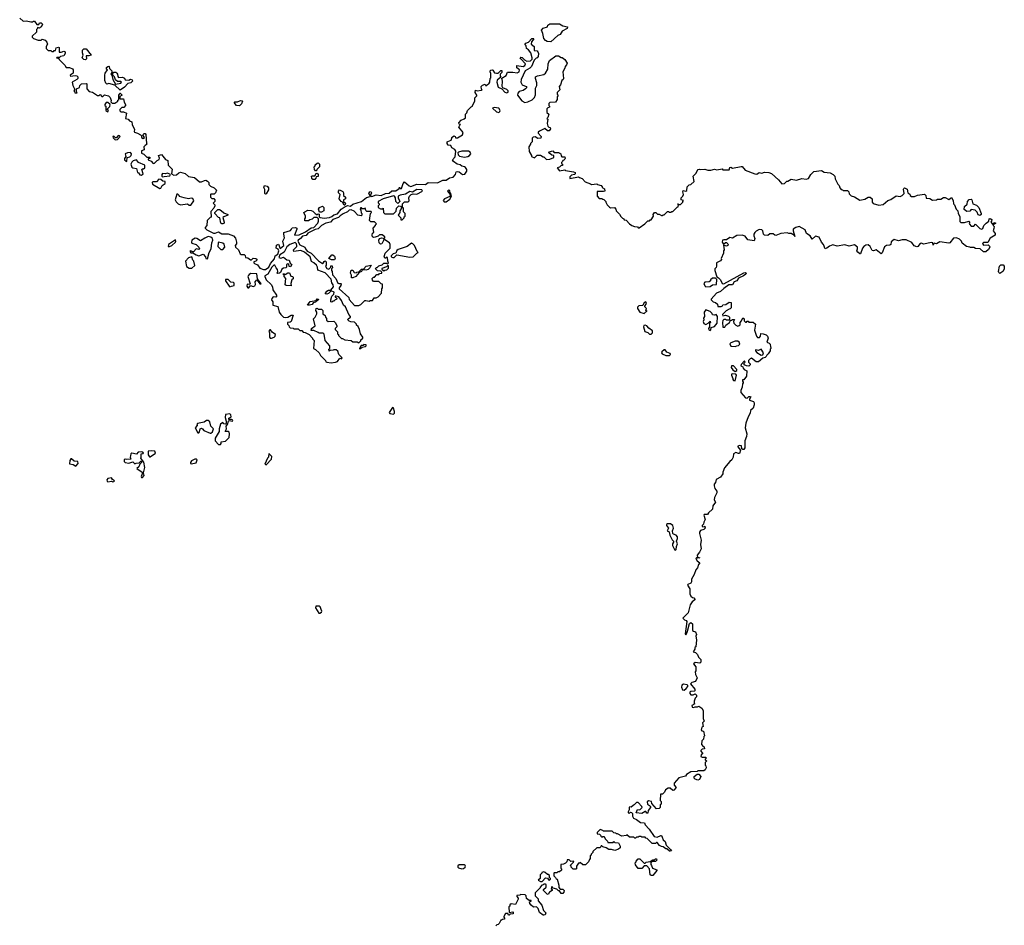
# Model space of a CAD drawing. Extents: x 2219101 to 2444320, y 201258 to 358766.
# Tile 264 of 349: x 2370355 to 2381737, y 253292 to 263767. Entities that reach past the tile are written whole.
import ezdxf

# ---------------------------------------------------------------- set-up
doc = ezdxf.new("R2010")
doc.units = 0

msp = doc.modelspace()

# ---------------------------------------------------------------- linework, layer by layer
at = {"layer": '0CON10XD'}
for points in [[(2370355, 263783), (2370395, 263750), (2370435, 263753), (2370485, 263743), (2370507, 263743), (2370515, 263750), (2370525, 263748), (2370555, 263710), (2370578, 263712), (2370585, 263730), (2370605, 263730), (2370620, 263715), (2370605, 263680), (2370595, 263680), (2370585, 263670), (2370562, 263678), (2370560, 263665), (2370550, 263655), (2370548, 263622), (2370500, 263575), (2370500, 263565), (2370515, 263550), (2370568, 263528), (2370605, 263530), (2370615, 263540), (2370648, 263528), (2370670, 263505), (2370678, 263485), (2370660, 263455), (2370660, 263435), (2370685, 263410), (2370715, 263410), (2370725, 263400), (2370745, 263400), (2370755, 263410), (2370768, 263412), (2370775, 263440), (2370805, 263448), (2370810, 263445), (2370812, 263392), (2370835, 263390), (2370865, 263402), (2370880, 263395), (2370882, 263375), (2370865, 263348), (2370825, 263340), (2370815, 263330), (2370785, 263330), (2370780, 263325), (2370808, 263318), (2370810, 263305), (2370875, 263240), (2370892, 263212), (2370932, 263212), (2370965, 263200), (2370972, 263185), (2370972, 263148), (2370940, 263125), (2370942, 263112), (2370995, 263122), (2371016, 263116), (2371028, 263105), (2371028, 263085), (2371016, 263074), (2370960, 263045), (2370970, 263005), (2370990, 262965), (2370990, 262955), (2370980, 262945), (2370990, 262935), (2370992, 262922), (2371018, 262922), (2371010, 262935), (2371010, 262965), (2371048, 262982), (2371050, 263005), (2371070, 263025), (2371125, 263030), (2371130, 263025), (2371130, 262965), (2371160, 262935), (2371195, 262930), (2371255, 262890), (2371275, 262890), (2371285, 262900), (2371305, 262880), (2371315, 262880), (2371335, 262898), (2371380, 262885), (2371400, 262865), (2371412, 262832), (2371410, 262815), (2371425, 262800), (2371455, 262800), (2371490, 262825), (2371490, 262835), (2371500, 262845), (2371500, 262895), (2371510, 262905), (2371512, 262918), (2371518, 262918), (2371540, 262895), (2371512, 262878), (2371512, 262852), (2371555, 262850), (2371563, 262813), (2371580, 262785), (2371580, 262775), (2371558, 262752), (2371535, 262750), (2371512, 262728), (2371512, 262712), (2371525, 262700), (2371555, 262700), (2371590, 262685), (2371580, 262625), (2371610, 262615), (2371625, 262598), (2371652, 262585), (2371654, 262554), (2371682, 262495), (2371677, 262475), (2371683, 262465), (2371718, 262455), (2371753, 262433), (2371762, 262422), (2371764, 262404), (2371784, 262394), (2371798, 262405), (2371780, 262435), (2371795, 262450), (2371805, 262450), (2371815, 262440), (2371822, 262335), (2371830, 262325), (2371805, 262312), (2371790, 262295), (2371795, 262260), (2371765, 262248), (2371762, 262222), (2371791, 262211), (2371825, 262178), (2371860, 262175), (2371858, 262162), (2371842, 262158), (2371842, 262145), (2371875, 262132), (2371897, 262103), (2371915, 262108), (2371945, 262138), (2371969, 262151), (2371972, 262165), (2371960, 262195), (2371995, 262207), (2372041, 262151), (2372067, 262137), (2372070, 262085), (2372117, 262037), (2372110, 261985), (2372135, 261968), (2372168, 261972), (2372195, 261996), (2372215, 262003), (2372266, 261986), (2372305, 261952), (2372375, 261940), (2372435, 261892), (2372455, 261892), (2372490, 261905), (2372505, 261910), (2372525, 261900), (2372542, 261882), (2372542, 261862), (2372562, 261842), (2372603, 261823), (2372630, 261795), (2372617, 261763), (2372605, 261750), (2372565, 261750), (2372560, 261745), (2372560, 261715), (2372575, 261700), (2372598, 261698), (2372610, 261685), (2372610, 261665), (2372590, 261645), (2372610, 261625), (2372612, 261615), (2372600, 261585), (2372563, 261547), (2372568, 261482), (2372555, 261480), (2372522, 261445), (2372520, 261385), (2372500, 261365), (2372500, 261355), (2372520, 261335), (2372595, 261298), (2372615, 261298), (2372655, 261312), (2372691, 261291), (2372765, 261290), (2372825, 261268), (2372851, 261241), (2372863, 261195), (2372862, 261175), (2372847, 261155), (2372849, 261135), (2372884, 261104), (2372905, 261060), (2372915, 261052), (2372950, 261050), (2372960, 261040), (2372965, 261018), (2372992, 261012), (2373025, 260988), (2373035, 260988), (2373055, 261009), (2373086, 261005), (2373097, 260995), (2373096, 260984), (2373086, 260974), (2373060, 260965), (2373060, 260955), (2373070, 260945), (2373105, 260933), (2373132, 260892), (2373175, 260876), (2373195, 260879), (2373234, 260906), (2373255, 260947), (2373299, 261001), (2373310, 261035), (2373338, 261055), (2373351, 261095), (2373343, 261113), (2373320, 261125), (2373325, 261160), (2373345, 261170), (2373365, 261120), (2373390, 261140), (2373407, 261155), (2373398, 261205), (2373417, 261243), (2373408, 261285), (2373410, 261305), (2373485, 261330), (2373498, 261342), (2373505, 261360), (2373545, 261362), (2373560, 261355), (2373560, 261345), (2373530, 261275), (2373585, 261278), (2373658, 261312), (2373725, 261358), (2373755, 261363), (2373800, 261415), (2373810, 261435), (2373810, 261465), (2373795, 261480), (2373755, 261477), (2373735, 261460), (2373708, 261452), (2373695, 261442), (2373652, 261442), (2373650, 261465), (2373660, 261475), (2373660, 261495), (2373640, 261535), (2373650, 261545), (2373685, 261562), (2373725, 261560), (2373745, 261552), (2373770, 261525), (2373795, 261510), (2373805, 261520), (2373818, 261518), (2373818, 261488), (2373828, 261478), (2373875, 261472), (2373935, 261477), (2373965, 261490), (2373985, 261511), (2374027, 261523), (2374072, 261575), (2374105, 261600), (2374145, 261618), (2374179, 261611), (2374206, 261634), (2374307, 261663), (2374365, 261710), (2374407, 261723), (2374410, 261730), (2374405, 261730), (2374392, 261755), (2374403, 261777), (2374415, 261778), (2374422, 261765), (2374412, 261738), (2374410, 261730), (2374425, 261722), (2374475, 261740), (2374535, 261732), (2374585, 261756), (2374625, 261762), (2374655, 261787), (2374705, 261787), (2374740, 261815), (2374745, 261830), (2374753, 261813), (2374768, 261815), (2374789, 261871), (2374805, 261890), (2374857, 261845), (2374875, 261837), (2374945, 261864), (2375045, 261862), (2375075, 261884), (2375185, 261879), (2375245, 261912), (2375285, 261911), (2375325, 261938), (2375365, 261944), (2375393, 261975), (2375400, 262005), (2375415, 262011), (2375435, 262007), (2375475, 261978), (2375499, 261981), (2375524, 262016), (2375522, 262035), (2375507, 262057), (2375495, 262066), (2375465, 262072), (2375445, 262088), (2375412, 262095), (2375368, 262125), (2375360, 262145), (2375388, 262182), (2375396, 262245), (2375386, 262266), (2375351, 262285), (2375340, 262310), (2375308, 262315), (2375298, 262335), (2375298, 262352), (2375305, 262358)], [(2376495, 263512), (2376454, 263514), (2376435, 263524), (2376415, 263548), (2376404, 263605), (2376388, 263645), (2376405, 263668), (2376457, 263683), (2376462, 263705), (2376485, 263720), (2376595, 263717), (2376634, 263694), (2376688, 263685), (2376684, 263665), (2376627, 263635), (2376603, 263597), (2376575, 263582), (2376495, 263512)], [(2375305, 262358), (2375342, 262375), (2375352, 262395), (2375350, 262405), (2375375, 262422), (2375388, 262415), (2375392, 262402), (2375415, 262400), (2375474, 262436), (2375480, 262460), (2375433, 262525), (2375442, 262548), (2375450, 262555), (2375435, 262560), (2375430, 262575), (2375457, 262605), (2375492, 262618), (2375509, 262631), (2375510, 262675), (2375522, 262688), (2375532, 262718), (2375575, 262760), (2375590, 262765), (2375590, 262775), (2375618, 262825), (2375618, 262862), (2375640, 262885), (2375640, 262895), (2375622, 262925), (2375625, 262950), (2375645, 262942), (2375695, 262950), (2375700, 262955), (2375692, 262962), (2375690, 262995), (2375705, 263010), (2375735, 263020), (2375745, 263000), (2375762, 263018), (2375780, 263025), (2375790, 263045), (2375793, 263087), (2375800, 263095), (2375800, 263145), (2375792, 263165), (2375797, 263183), (2375815, 263188), (2375825, 263182), (2375842, 263152), (2375865, 263148), (2375885, 263150), (2375915, 263180), (2375928, 263178), (2375930, 263155), (2375910, 263135), (2375910, 263115), (2375918, 263102), (2375874, 263066), (2375870, 263045), (2375888, 262988), (2375927, 262967), (2375965, 262928), (2375985, 262921), (2376002, 262928), (2376001, 262945), (2375985, 262960), (2375940, 262980), (2375934, 262994), (2375936, 263055), (2375930, 263090), (2375978, 263122), (2375995, 263160), (2376055, 263161), (2376105, 263152), (2376129, 263165), (2376132, 263185), (2376101, 263211), (2376102, 263238), (2376175, 263227), (2376193, 263237), (2376201, 263255), (2376147, 263315), (2376142, 263325), (2376148, 263332), (2376165, 263328), (2376191, 263301), (2376217, 263287), (2376259, 263291), (2376279, 263311), (2376281, 263325), (2376263, 263385), (2376238, 263418), (2376212, 263432), (2376210, 263465), (2376200, 263475), (2376200, 263485), (2376204, 263496), (2376235, 263508), (2376275, 263548), (2376295, 263550), (2376297, 263545), (2376270, 263510), (2376269, 263485), (2376303, 263455), (2376302, 263412), (2376335, 263408), (2376346, 263395), (2376353, 263375), (2376348, 263342), (2376336, 263324), (2376325, 263320), (2376303, 263297), (2376272, 263225), (2376254, 263206), (2376198, 263175), (2376153, 263075), (2376147, 263045), (2376162, 263012), (2376210, 262995), (2376217, 262983), (2376202, 262965), (2376174, 262946), (2376130, 262935), (2376112, 262915), (2376110, 262895), (2376160, 262830), (2376195, 262810), (2376228, 262815), (2376279, 262841), (2376305, 262868), (2376317, 262897), (2376316, 262974), (2376332, 263005), (2376332, 263035), (2376318, 263085), (2376318, 263105), (2376341, 263119), (2376415, 263133), (2376435, 263150), (2376459, 263195), (2376463, 263255), (2376478, 263295), (2376552, 263348), (2376585, 263348), (2376615, 263330), (2376625, 263330), (2376656, 263306), (2376682, 263265), (2376677, 263243), (2376660, 263225), (2376658, 263205), (2376632, 263165), (2376643, 263087), (2376636, 263074), (2376622, 263065), (2376607, 263013), (2376590, 262995), (2376598, 262955), (2376570, 262925), (2376570, 262905), (2376578, 262895), (2376570, 262875), (2376570, 262845), (2376547, 262813), (2376485, 262810), (2376472, 262798), (2376470, 262775), (2376480, 262765), (2376480, 262755), (2376462, 262748), (2376450, 262735), (2376450, 262695), (2376470, 262675), (2376460, 262635), (2376450, 262625), (2376460, 262615), (2376452, 262565), (2376460, 262535), (2376472, 262522), (2376488, 262518), (2376490, 262505), (2376475, 262480), (2376455, 262480), (2376425, 262510), (2376362, 262478), (2376350, 262465), (2376350, 262455), (2376382, 262415), (2376378, 262395), (2376345, 262392), (2376315, 262410), (2376292, 262408), (2376280, 262395), (2376280, 262355), (2376260, 262335), (2376260, 262325), (2376240, 262295), (2376243, 262243), (2376270, 262195), (2376270, 262185), (2376305, 262170), (2376335, 262200), (2376375, 262198), (2376405, 262180), (2376415, 262180), (2376445, 262150), (2376485, 262152), (2376528, 262172), (2376530, 262195), (2376505, 262200), (2376485, 262220), (2376475, 262220), (2376470, 262225), (2376475, 262240), (2376518, 262248), (2376535, 262230), (2376582, 262232), (2376598, 262222), (2376610, 262215), (2376613, 262193), (2376622, 262182), (2376655, 262180), (2376662, 262165), (2376658, 262152), (2376645, 262140), (2376632, 262138), (2376630, 262125), (2376620, 262115), (2376620, 262105), (2376630, 262095), (2376628, 262082), (2376612, 262078), (2376595, 262060), (2376570, 262055), (2376595, 262020), (2376655, 262030), (2376663, 262023), (2376756, 262006), (2376775, 261998), (2376778, 261985), (2376770, 261975), (2376733, 261967), (2376715, 261950), (2376715, 261930), (2376815, 261950), (2376825, 261940), (2376858, 261928), (2376893, 261893), (2376955, 261870), (2376965, 261860), (2377025, 261870), (2377035, 261860), (2377075, 261850), (2377090, 261835), (2377090, 261825), (2377115, 261810), (2377120, 261785), (2377105, 261778), (2377032, 261778), (2377030, 261725), (2377055, 261700), (2377085, 261700), (2377095, 261690), (2377108, 261688), (2377130, 261665), (2377130, 261655), (2377148, 261625), (2377175, 261598), (2377185, 261592), (2377230, 261595), (2377247, 261577), (2377252, 261555), (2377289, 261519), (2377305, 261490), (2377322, 261472), (2377340, 261465), (2377342, 261452), (2377365, 261448), (2377404, 261404), (2377430, 261385), (2377463, 261373), (2377495, 261370), (2377505, 261360), (2377515, 261360), (2377580, 261405), (2377615, 261440), (2377635, 261440), (2377645, 261450), (2377655, 261450), (2377680, 261495), (2377678, 261515), (2377695, 261538), (2377710, 261535), (2377728, 261518), (2377747, 261517), (2377775, 261500), (2377785, 261500), (2377795, 261510), (2377805, 261510), (2377845, 261550), (2377855, 261550), (2377865, 261540), (2377885, 261540), (2377895, 261550), (2377905, 261550), (2377955, 261600), (2377968, 261602), (2377970, 261630), (2377962, 261632), (2377962, 261638), (2377968, 261638), (2377970, 261630), (2377995, 261630), (2378020, 261655), (2378020, 261665), (2378030, 261675), (2378000, 261685), (2378000, 261705), (2378020, 261725), (2378028, 261745), (2378020, 261775), (2378025, 261790), (2378055, 261782), (2378068, 261792), (2378070, 261835), (2378093, 261857), (2378115, 261860), (2378150, 261895), (2378140, 261955), (2378175, 261990), (2378185, 262020), (2378198, 262032), (2378215, 262038), (2378225, 262032), (2378275, 262038), (2378308, 262028), (2378345, 262028), (2378385, 262037), (2378415, 262030), (2378475, 262040), (2378485, 262030), (2378555, 262030), (2378565, 262058), (2378575, 262060), (2378595, 262048), (2378695, 262070), (2378705, 262070), (2378740, 262025), (2378855, 261982), (2378875, 261980), (2378905, 261998), (2378935, 261993), (2378965, 262002), (2379015, 261999), (2379045, 261988), (2379126, 261916), (2379165, 261870), (2379195, 261872), (2379222, 261898), (2379235, 261900), (2379275, 261923), (2379335, 261912), (2379395, 261930), (2379445, 261923), (2379475, 261928), (2379500, 261975), (2379535, 262010), (2379625, 262022), (2379655, 262003), (2379725, 261994), (2379758, 261975), (2379778, 261955), (2379782, 261925), (2379813, 261863), (2379827, 261847), (2379835, 261820), (2379852, 261802), (2379865, 261800), (2379875, 261790), (2379925, 261790), (2379932, 261782), (2379940, 261775), (2379942, 261752), (2379965, 261730), (2380005, 261718), (2380065, 261678), (2380125, 261692), (2380165, 261712), (2380185, 261712), (2380210, 261695), (2380210, 261655), (2380222, 261642), (2380285, 261620), (2380335, 261630), (2380390, 261675), (2380425, 261688), (2380485, 261730), (2380535, 261722), (2380555, 261732), (2380580, 261755), (2380571, 261805), (2380574, 261816), (2380585, 261821), (2380613, 261805), (2380620, 261765), (2380645, 261750), (2380650, 261735), (2380665, 261720), (2380697, 261723), (2380735, 261738), (2380815, 261748), (2380830, 261735), (2380832, 261702), (2380875, 261698), (2380905, 261678), (2380955, 261682), (2380965, 261690), (2381005, 261690), (2381035, 261710), (2381055, 261710), (2381095, 261688), (2381125, 261710), (2381147, 261675), (2381150, 261635), (2381160, 261625), (2381180, 261575), (2381200, 261555), (2381202, 261525), (2381222, 261492), (2381223, 261433), (2381235, 261420), (2381275, 261420), (2381328, 261438), (2381340, 261425), (2381330, 261415), (2381333, 261403), (2381355, 261380), (2381385, 261380), (2381405, 261400), (2381455, 261350), (2381475, 261342), (2381488, 261352), (2381500, 261385), (2381527, 261413), (2381560, 261435), (2381562, 261465), (2381575, 261468), (2381592, 261455), (2381590, 261435), (2381580, 261425), (2381602, 261402), (2381610, 261400), (2381615, 261420), (2381640, 261415), (2381625, 261400), (2381610, 261400), (2381610, 261385), (2381620, 261375), (2381615, 261350)], [(2371115, 263302), (2371095, 263308), (2371078, 263325), (2371090, 263355), (2371080, 263385), (2371080, 263415), (2371095, 263430), (2371125, 263430), (2371180, 263355), (2371155, 263348), (2371122, 263348), (2371128, 263315), (2371115, 263302)], [(2371515, 262950), (2371455, 263010), (2371385, 263028), (2371362, 263022), (2371352, 263032), (2371340, 263065), (2371338, 263125), (2371343, 263147), (2371370, 263185), (2371360, 263195), (2371360, 263215), (2371373, 263227), (2371385, 263230), (2371390, 263225), (2371392, 263202), (2371420, 263175), (2371420, 263155), (2371410, 263135), (2371420, 263125), (2371430, 263075), (2371462, 263022), (2371525, 263032), (2371530, 263045), (2371525, 263050), (2371485, 263050), (2371462, 263072), (2371450, 263105), (2371430, 263125), (2371430, 263145), (2371442, 263158), (2371465, 263160), (2371479, 263149), (2371486, 263136), (2371488, 263108), (2371498, 263098), (2371545, 263100), (2371565, 263090), (2371575, 263070), (2371615, 263068), (2371635, 263078), (2371655, 263070), (2371658, 263055), (2371640, 263035), (2371605, 263030), (2371565, 262988), (2371515, 262950)], [(2372895, 262772), (2372860, 262775), (2372833, 262807), (2372843, 262817), (2372872, 262818), (2372908, 262832), (2372925, 262830), (2372930, 262825), (2372918, 262792), (2372895, 262772)], [(2371375, 262700), (2371380, 262715), (2371370, 262725), (2371370, 262735), (2371398, 262762), (2371400, 262785), (2371375, 262810), (2371355, 262810), (2371340, 262785), (2371340, 262775), (2371350, 262765), (2371350, 262715), (2371375, 262700)], [(2375895, 262694), (2375907, 262703), (2375911, 262715), (2375895, 262742), (2375838, 262752), (2375822, 262745), (2375865, 262699), (2375895, 262694)], [(2371465, 262378), (2371485, 262380), (2371518, 262415), (2371510, 262425), (2371495, 262428), (2371475, 262402), (2371462, 262402), (2371445, 262418), (2371433, 262417), (2371435, 262400), (2371455, 262382), (2371465, 262378)], [(2375495, 262177), (2375535, 262184), (2375554, 262195), (2375570, 262215), (2375563, 262235), (2375545, 262247), (2375465, 262245), (2375428, 262235), (2375419, 262225), (2375424, 262205), (2375439, 262189), (2375495, 262177)], [(2371595, 262128), (2371597, 262173), (2371629, 262181), (2371644, 262195), (2371646, 262215), (2371635, 262229), (2371602, 262228), (2371573, 262217), (2371582, 262185), (2371568, 262162), (2371568, 262145), (2371585, 262129), (2371595, 262128)], [(2371765, 261970), (2371782, 261985), (2371768, 262035), (2371775, 262042), (2371788, 262042), (2371800, 262055), (2371800, 262085), (2371730, 262115), (2371705, 262147), (2371665, 262133), (2371650, 262120), (2371639, 262095), (2371651, 262061), (2371662, 262052), (2371706, 262046), (2371715, 262000), (2371730, 261995), (2371745, 261972), (2371765, 261970)], [(2373785, 262020), (2373775, 262020), (2373763, 262033), (2373760, 262065), (2373770, 262075), (2373772, 262088), (2373792, 262108), (2373805, 262110), (2373820, 262095), (2373820, 262065), (2373790, 262035), (2373785, 262020)], [(2371975, 261814), (2371985, 261818), (2372002, 261848), (2372038, 261872), (2372035, 261897), (2372008, 261898), (2371988, 261918), (2371965, 261921), (2371935, 261892), (2371895, 261892), (2371888, 261885), (2371892, 261865), (2371975, 261814)], [(2372005, 261950), (2372025, 261952), (2372089, 261961), (2372100, 261975), (2372065, 261991), (2372035, 261982), (2372005, 261987), (2371999, 261975), (2372000, 261955), (2372005, 261950)], [(2373765, 261920), (2373745, 261920), (2373732, 261935), (2373730, 261955), (2373738, 261962), (2373768, 261962), (2373781, 261989), (2373795, 261992), (2373807, 261977), (2373807, 261953), (2373782, 261948), (2373780, 261935), (2373765, 261920)], [(2373195, 261750), (2373188, 261758), (2373187, 261803), (2373178, 261825), (2373185, 261850), (2373215, 261842), (2373232, 261822), (2373232, 261798), (2373205, 261752), (2373195, 261750)], [(2374115, 261620), (2374105, 261620), (2374088, 261658), (2374070, 261665), (2374050, 261695), (2374060, 261745), (2374040, 261765), (2374040, 261785), (2374053, 261797), (2374089, 261779), (2374100, 261765), (2374100, 261735), (2374120, 261715), (2374120, 261695), (2374100, 261685), (2374100, 261665), (2374120, 261645), (2374115, 261620)], [(2374775, 261450), (2374800, 261475), (2374800, 261485), (2374810, 261495), (2374810, 261525), (2374790, 261545), (2374790, 261585), (2374780, 261595), (2374782, 261638), (2374805, 261660), (2374845, 261660), (2374858, 261672), (2374853, 261707), (2374860, 261725), (2374880, 261745), (2374905, 261752), (2374945, 261748), (2375010, 261785), (2375005, 261800), (2374945, 261801), (2374897, 261773), (2374865, 261778), (2374815, 261750), (2374753, 261737), (2374730, 261725), (2374730, 261705), (2374750, 261665), (2374728, 261642), (2374702, 261662), (2374700, 261705), (2374688, 261725), (2374675, 261729), (2374555, 261694), (2374498, 261665), (2374498, 261648), (2374510, 261635), (2374510, 261625), (2374500, 261615), (2374500, 261595), (2374525, 261580), (2374545, 261580), (2374558, 261588), (2374560, 261535), (2374575, 261520), (2374675, 261520), (2374708, 261552), (2374710, 261585), (2374738, 261612), (2374758, 261608), (2374770, 261595), (2374770, 261585), (2374750, 261555), (2374750, 261535), (2374730, 261505), (2374760, 261475), (2374760, 261450), (2374775, 261450)], [(2375285, 261660), (2375329, 261691), (2375348, 261725), (2375340, 261755), (2375330, 261765), (2375327, 261787), (2375315, 261798), (2375302, 261785), (2375330, 261745), (2375328, 261722), (2375266, 261694), (2375252, 261675), (2375261, 261661), (2375285, 261660)], [(2372335, 261622), (2372369, 261671), (2372355, 261699), (2372338, 261702), (2372305, 261693), (2372255, 261706), (2372202, 261722), (2372200, 261735), (2372185, 261750), (2372172, 261748), (2372153, 261685), (2372165, 261660), (2372188, 261635), (2372215, 261627), (2372295, 261637), (2372315, 261622), (2372335, 261622)], [(2381455, 261502), (2381435, 261510), (2381425, 261540), (2381402, 261562), (2381355, 261570), (2381337, 261553), (2381305, 261548), (2381273, 261573), (2381278, 261605), (2381307, 261633), (2381312, 261665), (2381332, 261688), (2381355, 261690), (2381362, 261685), (2381372, 261635), (2381415, 261622), (2381444, 261594), (2381470, 261525), (2381468, 261512), (2381455, 261502)], [(2372705, 261404), (2372690, 261405), (2372682, 261412), (2372670, 261475), (2372655, 261480), (2372610, 261525), (2372612, 261538), (2372645, 261570), (2372665, 261570), (2372685, 261560), (2372715, 261532), (2372760, 261515), (2372760, 261505), (2372715, 261488), (2372703, 261477), (2372720, 261425), (2372719, 261415), (2372705, 261404)], [(2374225, 260460), (2374275, 260462), (2374298, 260472), (2374343, 260517), (2374355, 260520), (2374395, 260512), (2374405, 260520), (2374435, 260520), (2374452, 260548), (2374475, 260550), (2374497, 260563), (2374538, 260602), (2374540, 260655), (2374550, 260665), (2374548, 260708), (2374535, 260710), (2374505, 260740), (2374445, 260740), (2374433, 260753), (2374430, 260775), (2374445, 260790), (2374455, 260790), (2374482, 260818), (2374505, 260820), (2374515, 260830), (2374540, 260835), (2374540, 260845), (2374528, 260858), (2374492, 260862), (2374470, 260885), (2374475, 260900), (2374488, 260902), (2374505, 260918), (2374545, 260930), (2374565, 260950), (2374595, 260950), (2374605, 260940), (2374618, 260952), (2374610, 260975), (2374608, 261018), (2374595, 261020), (2374585, 261010), (2374575, 261010), (2374570, 261025), (2374580, 261065), (2374637, 261123), (2374636, 261166), (2374630, 261185), (2374575, 261220), (2374565, 261220), (2374540, 261175), (2374525, 261170), (2374510, 261185), (2374508, 261215), (2374514, 261236), (2374542, 261242), (2374555, 261240), (2374565, 261230), (2374577, 261243), (2374576, 261256), (2374545, 261280), (2374515, 261278), (2374497, 261263), (2374465, 261250), (2374445, 261249), (2374433, 261255), (2374429, 261275), (2374433, 261297), (2374450, 261305), (2374440, 261355), (2374470, 261385), (2374470, 261395), (2374480, 261405), (2374455, 261430), (2374415, 261430), (2374400, 261445), (2374410, 261525), (2374420, 261535), (2374418, 261548), (2374368, 261548), (2374358, 261558), (2374348, 261588), (2374335, 261580), (2374315, 261580), (2374305, 261590), (2374295, 261590), (2374290, 261575), (2374300, 261565), (2374303, 261533), (2374310, 261525), (2374310, 261505), (2374302, 261498), (2374265, 261507), (2374221, 261551), (2374186, 261566), (2374165, 261563), (2374145, 261544), (2374095, 261522), (2374061, 261499), (2374041, 261479), (2373975, 261454), (2373946, 261424), (2373895, 261412), (2373844, 261386), (2373805, 261348), (2373770, 261340), (2373684, 261296), (2373668, 261272), (2373625, 261264), (2373603, 261235), (2373574, 261216), (2373570, 261205), (2373594, 261164), (2373650, 261135), (2373658, 261115), (2373680, 261090), (2373726, 261066), (2373808, 260978), (2373855, 260948), (2373865, 260950), (2373875, 260970), (2373888, 260978), (2373897, 260967), (2373898, 260925), (2373892, 260915), (2373905, 260890), (2373927, 260883), (2373950, 260905), (2373952, 260918), (2373968, 260918), (2373970, 260895), (2373960, 260885), (2373960, 260865), (2373968, 260855), (2373971, 260815), (2374008, 260775), (2374031, 260721), (2374044, 260714), (2374066, 260716), (2374072, 260712), (2374068, 260692), (2374048, 260665), (2374050, 260655), (2374160, 260555), (2374165, 260530), (2374225, 260460)], [(2373822, 261542), (2373808, 261575), (2373820, 261595), (2373855, 261610), (2373870, 261595), (2373870, 261555), (2373845, 261542), (2373822, 261542)], [(2381615, 261350), (2381610, 261325), (2381632, 261295), (2381630, 261275), (2381575, 261240), (2381545, 261190), (2381495, 261190), (2381483, 261177), (2381495, 261160), (2381552, 261162), (2381567, 261147), (2381568, 261135), (2381555, 261110), (2381525, 261080), (2381495, 261080), (2381457, 261117), (2381405, 261120), (2381385, 261130), (2381345, 261130), (2381337, 261137), (2381300, 261145), (2381251, 261181), (2381242, 261205), (2381218, 261228), (2381184, 261244), (2381151, 261239), (2381106, 261185), (2381095, 261181), (2380992, 261198), (2380955, 261173), (2380925, 261180), (2380915, 261160), (2380910, 261185), (2380891, 261191), (2380805, 261171), (2380775, 261180), (2380765, 261178), (2380737, 261143), (2380725, 261140), (2380695, 261152), (2380669, 261189), (2380602, 261222), (2380555, 261221), (2380515, 261207), (2380465, 261223), (2380431, 261199), (2380424, 261166), (2380415, 261157), (2380375, 261156), (2380351, 261139), (2380325, 261072), (2380315, 261060), (2380255, 261104), (2380225, 261093), (2380208, 261098), (2380187, 261145), (2380165, 261162), (2380135, 261157), (2380115, 261145), (2380098, 261125), (2380075, 261060), (2380065, 261060), (2380045, 261078), (2380033, 261095), (2380041, 261115), (2380039, 261135), (2380005, 261162), (2379945, 261148), (2379895, 261161), (2379805, 261146), (2379755, 261163), (2379715, 261149), (2379685, 261123), (2379668, 261118), (2379648, 261168), (2379624, 261194), (2379595, 261251), (2379555, 261261), (2379515, 261228), (2379494, 261265), (2379452, 261292), (2379435, 261337), (2379365, 261374), (2379328, 261365), (2379298, 261342), (2379298, 261325), (2379315, 261260), (2379310, 261270), (2379275, 261293), (2379245, 261294), (2379225, 261302), (2379155, 261292), (2379095, 261272), (2379083, 261273), (2379065, 261290), (2379025, 261288), (2379005, 261270), (2378965, 261273), (2378952, 261285), (2378944, 261325), (2378935, 261336), (2378905, 261340), (2378869, 261321), (2378852, 261305), (2378843, 261285), (2378842, 261265), (2378853, 261235), (2378845, 261210), (2378771, 261221), (2378742, 261262), (2378705, 261274), (2378645, 261269), (2378595, 261240), (2378565, 261246), (2378525, 261222), (2378495, 261222), (2378478, 261215), (2378474, 261195), (2378492, 261172), (2378515, 261188), (2378525, 261188), (2378542, 261175), (2378543, 261165), (2378540, 261155), (2378525, 261147), (2378492, 261158), (2378497, 261105), (2378490, 261095), (2378490, 261065), (2378464, 261006), (2378467, 260993), (2378455, 260978), (2378410, 260955), (2378410, 260915), (2378405, 260900), (2378390, 260885), (2378390, 260865), (2378412, 260792), (2378435, 260782), (2378457, 260757), (2378475, 260717), (2378495, 260710), (2378725, 260839), (2378745, 260841), (2378753, 260835), (2378749, 260825), (2378721, 260805), (2378664, 260776), (2378645, 260746), (2378615, 260734), (2378595, 260701), (2378551, 260699), (2378493, 260657), (2378455, 260623), (2378410, 260605), (2378350, 260535), (2378350, 260525), (2378370, 260505), (2378400, 260495), (2378420, 260475), (2378425, 260450), (2378465, 260448), (2378477, 260453), (2378485, 260470), (2378517, 260473), (2378555, 260500), (2378580, 260495), (2378580, 260435), (2378568, 260422), (2378555, 260420), (2378521, 260399), (2378480, 260355), (2378485, 260340), (2378515, 260350), (2378548, 260338), (2378560, 260325), (2378560, 260295), (2378555, 260290), (2378525, 260290), (2378515, 260300), (2378495, 260300), (2378482, 260288), (2378478, 260265), (2378482, 260212), (2378505, 260210), (2378517, 260233), (2378560, 260265), (2378572, 260288), (2378585, 260290), (2378595, 260300), (2378618, 260298), (2378608, 260275), (2378612, 260255), (2378632, 260232), (2378655, 260222), (2378672, 260228), (2378682, 260238), (2378682, 260265), (2378700, 260285), (2378715, 260320), (2378728, 260308), (2378730, 260285), (2378745, 260270), (2378755, 260270), (2378765, 260280), (2378775, 260280), (2378785, 260270), (2378835, 260270), (2378860, 260245), (2378850, 260175), (2378872, 260105), (2378885, 260092), (2378908, 260092), (2378920, 260105), (2378922, 260138), (2378950, 260135), (2378985, 260120), (2379000, 260105), (2379008, 260085), (2378990, 260035), (2379017, 260027), (2379030, 260015), (2379033, 259983), (2379040, 259975), (2379040, 259965), (2379030, 259955), (2379030, 259935), (2379009, 259901), (2378990, 259885), (2378985, 259870), (2378972, 259858), (2378945, 259850), (2378895, 259810), (2378868, 259808), (2378815, 259850), (2378800, 259845), (2378780, 259825), (2378780, 259805), (2378800, 259785), (2378800, 259775), (2378785, 259760), (2378755, 259762), (2378730, 259775), (2378730, 259795), (2378740, 259805), (2378735, 259820), (2378695, 259780), (2378692, 259762), (2378715, 259750), (2378718, 259735), (2378731, 259721), (2378760, 259705), (2378758, 259645), (2378725, 259600), (2378710, 259600), (2378710, 259585), (2378720, 259575), (2378720, 259565), (2378710, 259555), (2378708, 259515), (2378693, 259477), (2378692, 259455), (2378744, 259394), (2378765, 259390), (2378785, 259407), (2378795, 259410), (2378808, 259405), (2378791, 259379), (2378792, 259365), (2378839, 259349), (2378846, 259336), (2378846, 259314), (2378833, 259275), (2378802, 259245), (2378800, 259215), (2378777, 259175), (2378751, 259099), (2378743, 259045), (2378762, 258975), (2378756, 258944), (2378736, 258895), (2378736, 258815), (2378725, 258797), (2378714, 258794), (2378703, 258803), (2378698, 258838), (2378675, 258841), (2378658, 258835), (2378657, 258825), (2378687, 258787), (2378675, 258750), (2378665, 258748), (2378635, 258760), (2378608, 258745), (2378602, 258705), (2378588, 258675), (2378565, 258658), (2378502, 258585), (2378483, 258535), (2378482, 258515), (2378458, 258475), (2378405, 258450), (2378397, 258415), (2378383, 258395), (2378382, 258375), (2378392, 258345), (2378412, 258315), (2378412, 258295), (2378385, 258240), (2378384, 258214), (2378398, 258185), (2378368, 258145), (2378362, 258105), (2378316, 258064), (2378305, 258044), (2378268, 258042), (2378264, 258036), (2378280, 257985), (2378263, 257955), (2378259, 257931), (2378244, 257916), (2378243, 257905), (2378268, 257902), (2378275, 257910), (2378278, 257885), (2378265, 257872), (2378225, 257860), (2378215, 257840), (2378214, 257824), (2378232, 257745), (2378226, 257695), (2378233, 257647), (2378215, 257610), (2378188, 257575), (2378190, 257550), (2378217, 257543), (2378195, 257540), (2378185, 257550), (2378173, 257535), (2378185, 257508), (2378218, 257485), (2378202, 257465), (2378190, 257425), (2378170, 257405), (2378152, 257348), (2378120, 257295), (2378122, 257265), (2378115, 257250), (2378078, 257235), (2378073, 257225), (2378100, 257185), (2378102, 257125), (2378115, 257100), (2378133, 257083), (2378148, 257078), (2378160, 257065), (2378160, 257055), (2378130, 257035), (2378105, 257000), (2378082, 256905), (2378020, 256845), (2378040, 256825), (2378059, 256819), (2378066, 256806), (2378048, 256665), (2378055, 256652), (2378068, 256672), (2378073, 256695), (2378098, 256782), (2378115, 256794), (2378131, 256781), (2378134, 256704), (2378143, 256693), (2378166, 256686), (2378180, 256655), (2378172, 256635), (2378177, 256595), (2378170, 256515), (2378160, 256505), (2378160, 256485), (2378140, 256455), (2378168, 256448), (2378190, 256425), (2378203, 256393), (2378228, 256365), (2378230, 256335), (2378217, 256323), (2378165, 256332), (2378143, 256315), (2378172, 256282), (2378170, 256235), (2378162, 256225), (2378167, 256195), (2378188, 256155), (2378166, 256114), (2378125, 256102), (2378110, 256085), (2378160, 256025), (2378160, 256005), (2378155, 256000), (2378113, 255997), (2378103, 255987), (2378102, 255975), (2378115, 255958), (2378142, 255958), (2378165, 255970), (2378180, 255955), (2378180, 255935), (2378165, 255920), (2378150, 255885), (2378153, 255863), (2378160, 255855), (2378124, 255836), (2378128, 255815), (2378145, 255811), (2378165, 255820), (2378192, 255818), (2378205, 255828), (2378242, 255805), (2378256, 255776), (2378254, 255686), (2378268, 255655), (2378250, 255635), (2378257, 255593), (2378242, 255585), (2378232, 255555), (2378242, 255542), (2378258, 255538), (2378270, 255485), (2378262, 255475), (2378260, 255445), (2378240, 255425), (2378238, 255385), (2378255, 255360), (2378268, 255358), (2378270, 255335), (2378245, 255330), (2378230, 255315), (2378230, 255305), (2378250, 255285), (2378250, 255275), (2378232, 255265), (2378230, 255245), (2378245, 255238), (2378288, 255238), (2378290, 255225), (2378280, 255215), (2378280, 255205), (2378300, 255195), (2378280, 255175), (2378280, 255145), (2378288, 255135)], [(2372085, 261143), (2372115, 261153), (2372155, 261192), (2372160, 261205), (2372155, 261220), (2372075, 261167), (2372070, 261145), (2372085, 261143)], [(2372525, 261000), (2372544, 261075), (2372568, 261115), (2372576, 261185), (2372587, 261215), (2372582, 261235), (2372565, 261250), (2372535, 261258), (2372495, 261241), (2372445, 261210), (2372404, 261234), (2372385, 261239), (2372344, 261216), (2372340, 261195), (2372345, 261182), (2372396, 261166), (2372426, 261136), (2372433, 261117), (2372425, 261110), (2372395, 261116), (2372365, 261082), (2372355, 261080), (2372335, 261092), (2372322, 261088), (2372325, 261080), (2372335, 261072), (2372355, 261072), (2372395, 261046), (2372425, 261036), (2372475, 261054), (2372501, 261025), (2372508, 261005), (2372525, 261000)], [(2372705, 261110), (2372727, 261135), (2372720, 261170), (2372705, 261181), (2372655, 261192), (2372648, 261185), (2372647, 261145), (2372680, 261110), (2372705, 261110)], [(2373955, 259797), (2374005, 259805), (2374027, 259813), (2374055, 259850), (2374075, 259844), (2374082, 259855), (2374043, 259895), (2374033, 259933), (2374015, 259950), (2373985, 259950), (2373977, 259943), (2373945, 259940), (2373932, 259932), (2373930, 259955), (2373940, 259965), (2373940, 259995), (2373887, 260055), (2373875, 260130), (2373865, 260140), (2373815, 260140), (2373805, 260150), (2373755, 260170), (2373725, 260170), (2373720, 260175), (2373730, 260185), (2373730, 260195), (2373770, 260225), (2373750, 260305), (2373772, 260325), (2373790, 260365), (2373790, 260385), (2373780, 260405), (2373782, 260428), (2373795, 260430), (2373805, 260420), (2373845, 260418), (2373860, 260405), (2373860, 260365), (2373887, 260347), (2373890, 260325), (2373902, 260312), (2373903, 260293), (2373920, 260275), (2373985, 260280), (2374005, 260262), (2374022, 260225), (2374020, 260215), (2374000, 260195), (2374000, 260185), (2374028, 260158), (2374030, 260135), (2374040, 260125), (2374040, 260115), (2374075, 260080), (2374085, 260080), (2374113, 260063), (2374185, 260058), (2374205, 260040), (2374255, 260040), (2374275, 260030), (2374298, 260052), (2374300, 260065), (2374320, 260085), (2374320, 260095), (2374293, 260133), (2374282, 260185), (2374267, 260217), (2374250, 260235), (2374250, 260245), (2374225, 260270), (2374183, 260273), (2374165, 260280), (2374150, 260295), (2374152, 260308), (2374180, 260325), (2374180, 260335), (2374160, 260355), (2374120, 260445), (2374100, 260465), (2374075, 260520), (2374045, 260560), (2374015, 260570), (2374002, 260568), (2374002, 260562), (2374020, 260545), (2374018, 260532), (2374002, 260528), (2373988, 260512), (2373975, 260510), (2373965, 260500), (2373950, 260505), (2373950, 260525), (2373963, 260567), (2373988, 260592), (2373990, 260615), (2373955, 260630), (2373925, 260601), (2373905, 260592), (2373888, 260595), (2373905, 260628), (2373925, 260639), (2373953, 260637), (2373981, 260675), (2373980, 260700), (2373964, 260725), (2373954, 260764), (2373885, 260840), (2373801, 260871), (2373799, 260905), (2373785, 260928), (2373756, 260956), (2373730, 260970), (2373712, 261022), (2373647, 261077), (2373605, 261097), (2373524, 261084), (2373520, 261105), (2373558, 261145), (2373560, 261155), (2373554, 261174), (2373538, 261188), (2373478, 261165), (2373442, 261138), (2373413, 261077), (2373364, 261046), (2373352, 261015), (2373375, 261008), (2373405, 261020), (2373445, 260990), (2373470, 260985), (2373482, 260952), (2373500, 260935), (2373485, 260910), (2373472, 260912), (2373468, 260938), (2373455, 260942), (2373440, 260935), (2373440, 260905), (2373430, 260895), (2373405, 260892), (2373387, 260883), (2373368, 260842), (2373357, 260833), (2373335, 260830), (2373330, 260835), (2373338, 260855), (2373336, 260876), (2373318, 260895), (2373306, 260926), (2373293, 260927), (2373268, 260905), (2373222, 260825), (2373188, 260805), (2373187, 260795), (2373205, 260757), (2373261, 260705), (2373276, 260676), (2373281, 260641), (2373325, 260580), (2373325, 260562), (2373315, 260558), (2373285, 260562), (2373268, 260542), (2373267, 260525), (2373283, 260503), (2373282, 260465), (2373338, 260448), (2373353, 260385), (2373373, 260355), (2373406, 260326), (2373425, 260322), (2373455, 260327), (2373495, 260350), (2373515, 260350), (2373493, 260277), (2373482, 260268), (2373450, 260265), (2373450, 260245), (2373468, 260228), (2373470, 260215), (2373483, 260203), (2373517, 260197), (2373525, 260190), (2373575, 260190), (2373592, 260172), (2373615, 260170), (2373632, 260152), (2373655, 260148), (2373700, 260125), (2373740, 260085), (2373740, 260075), (2373760, 260055), (2373750, 259965), (2373775, 259952), (2373818, 259915), (2373834, 259884), (2373890, 259825), (2373895, 259810), (2373904, 259804), (2373955, 259797)], [(2374685, 261017), (2374713, 261047), (2374865, 261020), (2374905, 261024), (2374945, 261068), (2374960, 261075), (2374950, 261085), (2374920, 261155), (2374900, 261175), (2374885, 261180), (2374835, 261143), (2374730, 261110), (2374713, 261097), (2374704, 261066), (2374673, 261057), (2374650, 261035), (2374650, 261025), (2374667, 261017), (2374685, 261017)], [(2372315, 260891), (2372345, 260891), (2372380, 260925), (2372367, 260975), (2372356, 260986), (2372345, 261022), (2372305, 261012), (2372273, 260975), (2372285, 260913), (2372315, 260891)], [(2373958, 260988), (2373930, 261005), (2373962, 261048), (2373976, 261046), (2373995, 261030), (2374000, 261005), (2373995, 260990), (2373958, 260988)], [(2374205, 260782), (2374192, 260782), (2374192, 260812), (2374178, 260835), (2374185, 260870), (2374205, 260870), (2374222, 260842), (2374245, 260840), (2374253, 260847), (2374275, 260850), (2374305, 260880), (2374328, 260882), (2374360, 260915), (2374418, 260928), (2374402, 260895), (2374385, 260878), (2374355, 260868), (2374345, 260872), (2374315, 260870), (2374307, 260855), (2374278, 260842), (2374240, 260795), (2374205, 260782)], [(2374565, 260860), (2374575, 260870), (2374598, 260872), (2374618, 260892), (2374618, 260918), (2374605, 260920), (2374595, 260910), (2374542, 260888), (2374542, 260882), (2374565, 260860)], [(2381685, 260830), (2381672, 260842), (2381668, 260855), (2381680, 260915), (2381695, 260930), (2381725, 260930), (2381737, 260917), (2381737, 260883), (2381720, 260855), (2381685, 260830)], [(2373005, 260664), (2373025, 260693), (2373055, 260680), (2373073, 260687), (2373079, 260705), (2373076, 260735), (2373095, 260757), (2373132, 260712), (2373148, 260712), (2373105, 260770), (2373095, 260827), (2373028, 260832), (2373009, 260821), (2372996, 260805), (2372994, 260795), (2373018, 260712), (2373015, 260702), (2372984, 260706), (2372980, 260685), (2372994, 260664), (2373005, 260664)], [(2373495, 260690), (2373435, 260692), (2373425, 260700), (2373432, 260772), (2373412, 260795), (2373412, 260812), (2373400, 260825), (2373405, 260830), (2373425, 260820), (2373455, 260838), (2373475, 260840), (2373490, 260800), (2373507, 260797), (2373517, 260787), (2373515, 260770), (2373502, 260758), (2373490, 260715), (2373495, 260690)], [(2378288, 260678), (2378335, 260682), (2378365, 260700), (2378410, 260705), (2378412, 260762), (2378398, 260778), (2378363, 260777), (2378342, 260758), (2378340, 260745), (2378327, 260733), (2378275, 260730), (2378263, 260717), (2378275, 260690), (2378288, 260678)], [(2372785, 260677), (2372805, 260683), (2372835, 260693), (2372835, 260718), (2372825, 260728), (2372795, 260732), (2372765, 260760), (2372735, 260760), (2372734, 260745), (2372777, 260685), (2372785, 260677)], [(2373705, 260464), (2373682, 260465), (2373714, 260506), (2373782, 260518), (2373795, 260538), (2373810, 260535), (2373806, 260524), (2373781, 260509), (2373775, 260498), (2373749, 260491), (2373735, 260473), (2373705, 260464)], [(2377575, 260370), (2377592, 260388), (2377610, 260395), (2377592, 260402), (2377600, 260425), (2377580, 260445), (2377580, 260455), (2377602, 260485), (2377595, 260502), (2377572, 260495), (2377558, 260462), (2377512, 260458), (2377497, 260443), (2377498, 260425), (2377524, 260384), (2377575, 260370)], [(2378335, 260172), (2378345, 260180), (2378350, 260205), (2378385, 260220), (2378418, 260255), (2378422, 260335), (2378405, 260358), (2378385, 260350), (2378362, 260352), (2378358, 260368), (2378335, 260390), (2378288, 260412), (2378268, 260382), (2378272, 260335), (2378260, 260315), (2378262, 260295), (2378257, 260275), (2378265, 260252), (2378285, 260242), (2378313, 260257), (2378338, 260278), (2378340, 260265), (2378328, 260252), (2378330, 260215), (2378318, 260195), (2378321, 260181), (2378335, 260172)], [(2377635, 260128), (2377655, 260130), (2377670, 260145), (2377669, 260169), (2377627, 260197), (2377604, 260224), (2377585, 260232), (2377570, 260230), (2377567, 260215), (2377580, 260160), (2377615, 260150), (2377635, 260128)], [(2373265, 260084), (2373298, 260095), (2373308, 260105), (2373312, 260125), (2373274, 260154), (2373255, 260180), (2373245, 260178), (2373236, 260165), (2373244, 260145), (2373242, 260095), (2373250, 260085), (2373265, 260084)], [(2374285, 259960), (2374295, 259962), (2374315, 259980), (2374350, 259985), (2374360, 259995), (2374360, 260005), (2374335, 260010), (2374325, 260000), (2374302, 259998), (2374282, 259965), (2374285, 259960)], [(2378625, 259987), (2378645, 259993), (2378665, 260000), (2378678, 260015), (2378672, 260035), (2378655, 260048), (2378625, 260050), (2378575, 260030), (2378563, 260017), (2378575, 259990), (2378625, 259987)], [(2377865, 259881), (2377879, 259895), (2377876, 259906), (2377835, 259920), (2377815, 259948), (2377805, 259948), (2377777, 259925), (2377774, 259914), (2377782, 259902), (2377825, 259882), (2377865, 259881)], [(2378925, 259888), (2378945, 259890), (2378952, 259915), (2378927, 259957), (2378895, 259942), (2378865, 259950), (2378860, 259945), (2378860, 259935), (2378875, 259918), (2378925, 259888)], [(2378625, 259698), (2378635, 259702), (2378645, 259710), (2378645, 259720), (2378605, 259762), (2378582, 259765), (2378580, 259745), (2378598, 259715), (2378625, 259698)], [(2378625, 259590), (2378643, 259655), (2378635, 259667), (2378595, 259672), (2378582, 259665), (2378582, 259655), (2378600, 259615), (2378598, 259605), (2378605, 259592), (2378625, 259590)], [(2372653, 258853), (2372675, 258854), (2372683, 258865), (2372684, 258886), (2372735, 258891), (2372777, 258935), (2372780, 258975), (2372776, 258995), (2372765, 259002), (2372730, 259005), (2372744, 259035), (2372743, 259067), (2372757, 259083), (2372768, 259122), (2372775, 259130), (2372815, 259124), (2372820, 259135), (2372805, 259143), (2372773, 259143), (2372774, 259156), (2372795, 259168), (2372798, 259175), (2372795, 259198), (2372785, 259209), (2372735, 259202), (2372731, 259165), (2372743, 259123), (2372742, 259095), (2372735, 259088), (2372715, 259093), (2372705, 259108), (2372675, 259088), (2372661, 259035), (2372660, 259005), (2372614, 258925), (2372614, 258894), (2372653, 258853)], [(2374675, 259204), (2374687, 259215), (2374688, 259235), (2374675, 259272), (2374665, 259280), (2374626, 259225), (2374633, 259213), (2374675, 259204)], [(2372555, 258983), (2372565, 258984), (2372585, 259000), (2372597, 259035), (2372564, 259065), (2372552, 259115), (2372535, 259132), (2372515, 259132), (2372487, 259113), (2372412, 259095), (2372402, 259085), (2372407, 259075), (2372384, 259046), (2372415, 258990), (2372425, 258990), (2372432, 258998), (2372442, 259035), (2372455, 259041), (2372469, 259035), (2372484, 259014), (2372555, 258983)], [(2371775, 258471), (2371792, 258495), (2371788, 258525), (2371803, 258587), (2371790, 258650), (2371754, 258695), (2371760, 258705), (2371760, 258745), (2371782, 258748), (2371788, 258755), (2371780, 258765), (2371765, 258770), (2371725, 258766), (2371705, 258740), (2371652, 258755), (2371641, 258745), (2371634, 258724), (2371632, 258705), (2371640, 258685), (2371595, 258680), (2371575, 258684), (2371562, 258675), (2371564, 258655), (2371575, 258646), (2371615, 258639), (2371663, 258653), (2371685, 258628), (2371702, 258638), (2371735, 258642), (2371755, 258660), (2371765, 258660), (2371762, 258645), (2371744, 258626), (2371734, 258596), (2371710, 258575), (2371771, 258535), (2371772, 258515), (2371761, 258485), (2371765, 258473), (2371775, 258471)], [(2371855, 258710), (2371865, 258712), (2371924, 258755), (2371916, 258775), (2371875, 258780), (2371840, 258775), (2371840, 258735), (2371855, 258710)], [(2373205, 258620), (2373267, 258685), (2373270, 258715), (2373235, 258750), (2373230, 258705), (2373220, 258695), (2373190, 258625), (2373205, 258620)], [(2371005, 258604), (2371031, 258635), (2371028, 258658), (2370985, 258659), (2370955, 258688), (2370945, 258688), (2370933, 258667), (2370930, 258630), (2370973, 258623), (2371005, 258604)], [(2372340, 258630), (2372355, 258633), (2372395, 258643), (2372408, 258675), (2372400, 258685), (2372380, 258685), (2372342, 258665), (2372330, 258645), (2372331, 258635), (2372340, 258630)], [(2371431, 258421), (2371445, 258424), (2371452, 258435), (2371427, 258447), (2371418, 258468), (2371375, 258461), (2371364, 258446), (2371365, 258431), (2371375, 258422), (2371415, 258430), (2371431, 258421)], [(2377935, 257633), (2377945, 257640), (2377948, 257675), (2377958, 257705), (2377946, 257735), (2377958, 257765), (2377958, 257785), (2377945, 257806), (2377913, 257815), (2377904, 257825), (2377902, 257855), (2377914, 257886), (2377907, 257917), (2377877, 257937), (2377843, 257937), (2377832, 257928), (2377831, 257915), (2377856, 257884), (2377838, 257855), (2377862, 257842), (2377870, 257805), (2377899, 257749), (2377912, 257735), (2377914, 257725), (2377902, 257705), (2377902, 257685), (2377925, 257638), (2377935, 257633)], [(2373825, 256904), (2373845, 256916), (2373849, 256925), (2373828, 256975), (2373815, 256983), (2373777, 256985), (2373776, 256965), (2373814, 256904), (2373825, 256904)], [(2378035, 256013), (2378060, 256030), (2378080, 256055), (2378080, 256065), (2378070, 256075), (2378029, 256081), (2378010, 256070), (2378007, 256047), (2378016, 256016), (2378035, 256013)], [(2378288, 255135), (2378292, 255115), (2378279, 255091), (2378265, 255080), (2378195, 255080), (2378185, 255070), (2378113, 255067), (2378064, 255036), (2378052, 255018), (2377975, 255000), (2377922, 254935), (2377922, 254915), (2377942, 254885), (2377916, 254854), (2377905, 254852), (2377875, 254880), (2377853, 254877), (2377822, 254858), (2377808, 254832), (2377785, 254810), (2377762, 254808), (2377760, 254735), (2377770, 254725), (2377770, 254695), (2377760, 254685), (2377760, 254655), (2377748, 254642), (2377715, 254640), (2377663, 254703), (2377660, 254725), (2377625, 254733), (2377608, 254722), (2377612, 254692), (2377637, 254677), (2377648, 254665), (2377648, 254655), (2377619, 254621), (2377615, 254590), (2377605, 254590), (2377595, 254610), (2377585, 254610), (2377545, 254584), (2377482, 254592), (2377495, 254630), (2377525, 254628), (2377550, 254655), (2377547, 254667), (2377505, 254712), (2377485, 254712), (2377460, 254685), (2377445, 254680), (2377425, 254660), (2377408, 254662), (2377400, 254655), (2377402, 254628), (2377387, 254605), (2377390, 254595), (2377405, 254590), (2377415, 254600), (2377428, 254598), (2377440, 254585), (2377439, 254555), (2377452, 254532), (2377487, 254517), (2377531, 254481), (2377576, 254476), (2377584, 254454), (2377632, 254405), (2377690, 254320), (2377725, 254312), (2377765, 254332), (2377775, 254330), (2377783, 254313), (2377795, 254280), (2377815, 254260), (2377829, 254219), (2377882, 254165), (2377888, 254152), (2377875, 254148), (2377865, 254150), (2377837, 254177), (2377825, 254178), (2377795, 254200), (2377775, 254202), (2377752, 254215), (2377725, 254250), (2377715, 254250), (2377705, 254240), (2377665, 254240), (2377608, 254298), (2377595, 254300), (2377585, 254310), (2377545, 254310), (2377535, 254320), (2377515, 254320), (2377505, 254310), (2377485, 254310), (2377475, 254300), (2377465, 254300), (2377455, 254310), (2377405, 254310), (2377375, 254340), (2377365, 254330), (2377315, 254322), (2377265, 254350), (2377255, 254350), (2377245, 254360), (2377222, 254362), (2377205, 254380), (2377105, 254380), (2377095, 254390), (2377065, 254400), (2377030, 254365), (2377032, 254352), (2377058, 254348), (2377070, 254335), (2377072, 254322), (2377085, 254310), (2377095, 254320), (2377108, 254318), (2377120, 254305), (2377122, 254292), (2377150, 254265), (2377155, 254252), (2377215, 254250), (2377225, 254260), (2377235, 254250), (2377278, 254248), (2377297, 254207), (2377295, 254190), (2377277, 254173), (2377235, 254158), (2377195, 254168), (2377165, 254168), (2377135, 254190), (2377095, 254200), (2377085, 254210), (2377075, 254210), (2377065, 254190), (2377025, 254190), (2376980, 254145), (2376980, 254135), (2376960, 254115), (2376960, 254105), (2376950, 254095), (2376950, 254065), (2376940, 254055), (2376930, 254025), (2376895, 253992), (2376865, 253990), (2376835, 254020), (2376825, 254010), (2376815, 254010), (2376790, 253975), (2376790, 253945), (2376785, 253940), (2376755, 253940), (2376730, 253965), (2376730, 253975), (2376720, 253985), (2376758, 254022), (2376760, 254035), (2376725, 254030), (2376705, 254050), (2376685, 254050), (2376680, 254025), (2376665, 254010), (2376642, 253998), (2376610, 253995), (2376610, 253955), (2376620, 253945), (2376618, 253932), (2376595, 253910), (2376575, 253910), (2376565, 253900), (2376535, 253900), (2376530, 253895), (2376530, 253865), (2376550, 253845), (2376555, 253830), (2376570, 253825), (2376587, 253757), (2376588, 253728), (2376602, 253712), (2376635, 253712), (2376650, 253695), (2376647, 253675), (2376635, 253660), (2376615, 253660), (2376595, 253690), (2376585, 253690), (2376565, 253710), (2376522, 253722), (2376505, 253740), (2376500, 253715), (2376510, 253705), (2376510, 253695), (2376480, 253675), (2376465, 253650), (2376453, 253653), (2376410, 253695), (2376412, 253708), (2376440, 253735), (2376440, 253765), (2376435, 253770), (2376415, 253770), (2376405, 253760), (2376392, 253758), (2376370, 253735), (2376370, 253725), (2376313, 253667), (2376313, 253633), (2376348, 253598), (2376350, 253575), (2376390, 253525), (2376410, 253465), (2376437, 253437), (2376430, 253415), (2376415, 253410), (2376405, 253410), (2376365, 253440), (2376350, 253485), (2376328, 253508), (2376295, 253503), (2376268, 253525), (2376252, 253545), (2376250, 253565), (2376268, 253572), (2376268, 253578), (2376245, 253580), (2376212, 253602), (2376210, 253635), (2376200, 253645), (2376145, 253650), (2376135, 253640), (2376102, 253638), (2376100, 253625), (2376117, 253607), (2376118, 253595), (2376088, 253535), (2376035, 253540), (2376022, 253528), (2376020, 253515), (2376010, 253505), (2376012, 253442), (2376055, 253448), (2376060, 253445), (2376060, 253425), (2376025, 253420), (2376015, 253410), (2376005, 253410), (2375998, 253428), (2375972, 253428), (2375950, 253395), (2375950, 253385), (2375960, 253375), (2375958, 253362), (2375935, 253360), (2375925, 253350), (2375915, 253350), (2375898, 253312), (2375885, 253300), (2375872, 253298), (2375860, 253285)], [(2378195, 254972), (2378163, 254983), (2378150, 254995), (2378150, 255015), (2378185, 255040), (2378205, 255040), (2378228, 255015), (2378215, 254980), (2378195, 254972)], [(2377655, 253867), (2377645, 253878), (2377637, 253947), (2377605, 253980), (2377575, 253980), (2377545, 253950), (2377505, 253950), (2377473, 253993), (2377470, 254015), (2377480, 254025), (2377480, 254035), (2377505, 254060), (2377525, 254060), (2377575, 254010), (2377585, 254010), (2377598, 254022), (2377645, 254030), (2377675, 254050), (2377695, 254050), (2377705, 254060), (2377715, 254060), (2377720, 254045), (2377705, 254030), (2377665, 254030), (2377650, 254015), (2377650, 253995), (2377660, 253985), (2377670, 253955), (2377720, 253935), (2377720, 253925), (2377675, 253868), (2377655, 253867)], [(2375465, 253947), (2375485, 253949), (2375504, 253965), (2375507, 253975), (2375506, 253985), (2375493, 253993), (2375435, 253993), (2375419, 253981), (2375419, 253965), (2375428, 253958), (2375465, 253947)], [(2376395, 253800), (2376435, 253840), (2376458, 253838), (2376475, 253810), (2376490, 253825), (2376490, 253835), (2376480, 253845), (2376478, 253868), (2376465, 253880), (2376455, 253880), (2376430, 253905), (2376415, 253910), (2376390, 253905), (2376390, 253895), (2376370, 253875), (2376370, 253835), (2376350, 253815), (2376375, 253800), (2376395, 253800)]]:
    msp.add_lwpolyline(points, dxfattribs=at)

doc.saveas('drawing.dxf')
